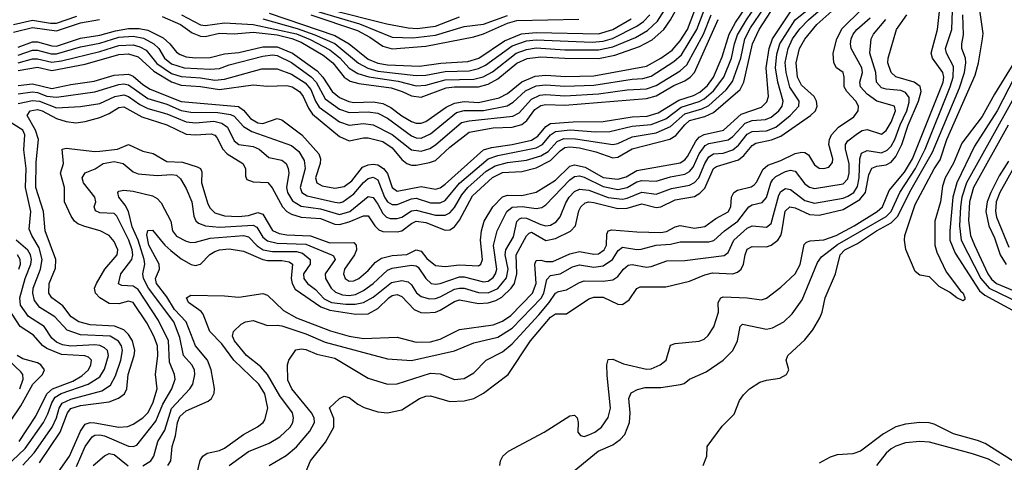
# Model space of a CAD drawing. Header units: inches. Extents: x 501365 to 657855, y 482276 to 547543.
# Tile 757 of 957: x 613336 to 617442, y 520744 to 522590. Entities that reach past the tile are written whole.
import ezdxf

# ---------------------------------------------------------------- set-up
doc = ezdxf.new("R2010")
doc.units = ezdxf.units.IN
doc.header["$MEASUREMENT"] = 0
doc.layers.add('A6512', color=7, linetype='Continuous')

msp = doc.modelspace()

# ---------------------------------------------------------------- linework, layer by layer
at = {"layer": 'A6512', "color": 5}
for points, elevation in [([(613930, 522603.6), (614007.4, 522570), (614055.2, 522535.2), (614090, 522521.6), (614110, 522520.7), (614170, 522533.8), (614230, 522531.8), (614310, 522537.5), (614410, 522526.4), (614471.5, 522511.5), (614510, 522497.1), (614602, 522442), (614641.7, 522410), (614690, 522350.4), (614714.3, 522334.3), (614750, 522324.2), (614885.5, 522305.5), (614931, 522291), (614970, 522272.2), (615010, 522267.2), (615114.2, 522305.8), (615150, 522310.5), (615249.2, 522310.8), (615290, 522321.1), (615330, 522343.2), (615410, 522408.7), (615452.3, 522427.7), (615510, 522435.5), (615610, 522429.7), (615750, 522429), (615817.8, 522442.2), (615921.3, 522478.6), (615973.2, 522506.8), (616022.4, 522550), (616050, 522589.7), (616117.5, 522710)], 3720), ([(614010.9, 522610.9), (614090, 522568.8), (614110, 522565.9), (614190, 522577.2), (614310, 522570), (614490, 522531), (614548, 522508), (614630, 522464.4), (614670.9, 522430.9), (614710, 522388.7), (614745.9, 522365.9), (614791.8, 522351.8), (614913.9, 522333.9), (614990, 522314.4), (615030, 522317.7), (615110, 522339.6), (615230, 522342.6), (615268.4, 522351.6), (615307.3, 522372.7), (615407.2, 522450), (615450, 522465.7), (615490, 522472.2), (615610, 522464.7), (615750, 522463.9), (615810, 522476.9), (615904.7, 522515.3), (615954.9, 522545.1), (615995.6, 522584.4), (616070, 522701.2)], 3740), ([(615617.3, 520682.7), (615748.4, 520790), (615810, 520816.2), (615840.8, 520839.2), (615859.9, 520860.1), (615879.5, 520910), (615882.4, 520950), (615875.9, 521010), (615886.5, 521033.5), (615912.9, 521047.1), (615944.3, 521055.7), (616010, 521056.3), (616092.2, 521067.8), (616107.1, 521072.9), (616130, 521090.2), (616198.8, 521121.2), (616269.8, 521170), (616310.3, 521209.7), (616329.9, 521250.1), (616340.4, 521310), (616350, 521320.2), (616450, 521299), (616475.1, 521304.9), (616522.7, 521330), (616557.3, 521362.7), (616598.5, 521421.5), (616663.3, 521576.7), (616679.4, 521600.6), (616747.1, 521652.9), (616950, 521769.5), (616970.2, 521790), (617006.7, 521870), (617071.1, 521968.9), (617112.3, 522050), (617216.9, 522310), (617229.2, 522350), (617230, 522395.1), (617200.8, 522450), (617197.3, 522470), (617223.4, 522550), (617228.4, 522708.4)], 3260), ([(613330, 522315.2), (613390, 522323.1), (613470, 522303.2), (613550, 522320), (613646.5, 522333.5), (613730, 522358.9), (613790, 522362.3), (613810, 522354), (613850, 522319.3), (613880.7, 522300.7), (614010, 522248.6), (614248.2, 522228.2), (614270, 522212.3), (614298.4, 522178.4), (614330, 522160.4), (614350, 522157.5), (614410, 522177.6), (614430, 522172.7), (614513.2, 522110), (614583.9, 522030), (614591.1, 522010), (614588.8, 521990), (614570.1, 521930), (614575.7, 521910), (614597.1, 521897.1), (614650, 521887.3), (614690, 521895), (614721.2, 521918.7), (614765.6, 521974.4), (614790, 521985.4), (614810, 521987.8), (614830, 521984.4), (614853.3, 521970), (614870, 521948.1), (614890, 521889.6), (614910, 521875.5), (615010, 521894), (615070, 521883.4), (615090, 521889.1), (615110, 521904.7), (615270, 522046.8), (615303.1, 522056.9), (615390, 522069.2), (615470, 522087.9), (615496.3, 522103.7), (615530, 522145.3), (615550, 522156.9), (615644.8, 522164.8), (615770, 522165.8), (615890, 522185.3), (615952.7, 522187.3), (615998.5, 522201.5), (616085.5, 522254.5), (616145.7, 522274.3), (616172.2, 522287.8), (616204.7, 522315.3), (616229.3, 522350), (616264.9, 522435.1), (616294.3, 522530), (616321.2, 522578.8), (616384.2, 522670)], 3580), ([(613418.3, 520741.8), (613504.8, 520870), (613535.6, 520950), (613550, 520968), (613590, 520981.5), (613710, 520996.4), (613749, 521011), (613772.8, 521030), (613782.9, 521050), (613788.7, 521110), (613814.1, 521190), (613816.1, 521210), (613806.6, 521250), (613790, 521277), (613770, 521296.9), (613731.9, 521311.9), (613630, 521317.1), (613583.4, 521330), (613551.2, 521350), (613516.1, 521396.1), (613469.7, 521429.7), (613457.8, 521450), (613459.9, 521490), (613485.8, 521554.2), (613487, 521590), (613442.3, 521710), (613435.4, 521790), (613403.8, 521890), (613404.5, 521995.5), (613414.8, 522090), (613402.2, 522130), (613368.1, 522190), (613380.2, 522210), (613410, 522215.8), (613430, 522209.8), (613490, 522177.6), (613530, 522165.4), (613570, 522159.6), (613610, 522165.1), (613670, 522182.8), (613710, 522198.8), (613750, 522223.5), (613770, 522226.4), (613845.4, 522185.5), (613950, 522152.2), (614030, 522112.2), (614069.5, 522109.5), (614134.2, 522114.2), (614150, 522108.1), (614158.2, 522098.2), (614183.7, 522050), (614201, 522030), (614266.5, 521990), (614277.5, 521970), (614277.6, 521937.6), (614283.6, 521923.6), (614310, 521914.1), (614370.8, 521910.8), (614388.6, 521888.6), (614432.8, 521810), (614450.4, 521790.4), (614470, 521778.4), (614510, 521766.5), (614590, 521760.9), (614650, 521737.9), (614670, 521736), (614710, 521746.5), (614770, 521771.9), (614790, 521772.2), (614817.4, 521730), (614833.4, 521713.4), (614850, 521707.1), (614910, 521705.4), (614930, 521710.1), (614970, 521740.5), (614990.2, 521749.8), (615030, 521743.8), (615110, 521711.9), (615130, 521713), (615150, 521726.7), (615170, 521754.5), (615224.4, 521855.6), (615307.9, 521932.1), (615350, 521953), (615430, 521956.5), (615490, 521972.4), (615550, 522002.2), (615590, 522043.5), (615610, 522056.6), (615630, 522059.8), (615670, 522055.6), (615738.9, 522038.9), (615810, 522014), (615830, 522017.1), (615890, 522051.1), (616047.7, 522092.3), (616072.8, 522107.2), (616110, 522152.1), (616130, 522169.4), (616193.2, 522186.8), (616230, 522203.5), (616340.6, 522299.4), (616356, 522330), (616392.6, 522490), (616419.4, 522550), (616502.5, 522677.5)], 3520), ([(613573.9, 520726.1), (613609.7, 520810), (613638.6, 520850), (613650, 520857.7), (613670, 520858.9), (613690, 520854.4), (613790, 520810.9), (613810, 520809.1), (613824.3, 520815.7), (613903.8, 520916.1), (613933.9, 520986.1), (613970.3, 521050), (613984.5, 521090), (613981.8, 521110), (613961.6, 521161.6), (613956.3, 521250), (613914.9, 521334.9), (613830, 521464.8), (613810, 521478), (613761.7, 521481.7), (613748.8, 521488.8), (613757.9, 521530), (613803.9, 521590), (613807.8, 521610), (613805.3, 521630), (613790.8, 521670), (613740.9, 521770), (613730, 521781.3), (613670, 521784.2), (613653, 521793), (613646.6, 521810), (613653.3, 521830), (613649.9, 521850), (613601.8, 521910), (613597.2, 521930), (613610, 521951.7), (613651.7, 521968.4), (613683.8, 521990), (613730, 521999.1), (613768.4, 521990), (613810, 521956), (613830, 521947.4), (613910, 521939.7), (613970, 521944.4), (613990, 521941), (614006.6, 521926.6), (614030, 521886.7), (614053.9, 521830), (614061.8, 521770), (614070.7, 521750.7), (614081.7, 521741.7), (614110.6, 521730.6), (614170, 521724.1), (614310, 521733.6), (614325.1, 521725.1), (614350, 521683.3), (614370, 521667.1), (614410, 521657.7), (614530, 521653.4), (614636.9, 521610), (614644.9, 521604.9), (614652.3, 521590), (614610.5, 521530), (614611, 521510), (614634.9, 521470), (614652.9, 521452.9), (614682.1, 521442.1), (614710, 521439.7), (614736.4, 521443.6), (614770, 521460.1), (614810.9, 521490), (614870, 521546), (614890, 521553.3), (614970, 521566.5), (614990, 521563.4), (614997.4, 521557.4), (615030.3, 521510.3), (615052.2, 521490), (615070, 521486.7), (615090, 521490.4), (615170, 521517.4), (615190, 521517.1), (615270, 521496.6), (615290, 521499.6), (615310, 521514.3), (615320.1, 521530), (615325.3, 521550), (615312.3, 521647.7), (615327.1, 521710), (615367.5, 521790), (615390, 521807.9), (615431.1, 521811.1), (615490, 521802.5), (615513.2, 521806.8), (615530, 521818.1), (615630, 521922.1), (615650, 521936.6), (615670, 521939.1), (615690, 521933.9), (615770, 521893.8), (615830, 521882.4), (615870, 521890.8), (615910, 521913.9), (615930, 521918.9), (615990, 521916.8), (616050, 521934.9), (616110, 521945.5), (616130, 521957.5), (616145, 521975), (616170, 522031.3), (616195.1, 522064.9), (616210, 522073.6), (616290, 522088.8), (616310, 522103.5), (616361.7, 522158.3), (616390, 522169.2), (616445.7, 522174.3), (616470, 522184.2), (616501.6, 522210), (616515.4, 522230), (616519.5, 522250), (616498.3, 522330), (616488.4, 522390), (616493.1, 522446.9), (616506.1, 522490), (616570, 522590.1), (616691.1, 522688.9)], 3460), ([(613850, 520729.4), (613883.1, 520750), (613895.7, 520770), (613912, 520830), (613941.4, 520878.6), (613970, 520967.9), (614046.5, 521050), (614058.3, 521070), (614066.7, 521110), (614064.6, 521130), (614054.6, 521150), (614019.2, 521190), (614004.2, 521264.2), (613978.8, 521330), (613874, 521470), (613853.3, 521510), (613849.3, 521530), (613858.6, 521570), (613855.4, 521590), (613829.9, 521670.1), (613805.9, 521725.9), (613790.2, 521790.2), (613776.8, 521816.8), (613749.9, 521850), (613745.4, 521870), (613750, 521875.3), (613770, 521879.1), (613810, 521874.5), (613890, 521855), (613910, 521844.8), (613926.9, 521826.9), (613966.5, 521750), (613974.1, 521710), (613990, 521687.8), (614030, 521666.3), (614050, 521660.8), (614070, 521662), (614130, 521678.3), (614270, 521689.5), (614290, 521684.3), (614326.5, 521646.5), (614351.5, 521630), (614390, 521623.2), (614490, 521623), (614515.6, 521615.6), (614547.7, 521590), (614547.7, 521570), (614519.9, 521530), (614521.7, 521510), (614536.9, 521490), (614570, 521464.3), (614605.9, 521425.9), (614635.9, 521410), (614696.8, 521403.2), (614735.9, 521404.1), (614769.4, 521410.6), (614810, 521432.6), (614886.7, 521493.3), (614930, 521501.9), (614956.8, 521496.8), (614970, 521484.7), (614991.2, 521451.2), (615010, 521436), (615045.7, 521425.7), (615070, 521427.2), (615090, 521434.1), (615150, 521465.7), (615170, 521470.7), (615190, 521469.8), (615250, 521451.7), (615290, 521451.3), (615330, 521469.3), (615366.2, 521513.8), (615372.7, 521550), (615361, 521610), (615363.9, 521630), (615395, 521685), (615410, 521747.7), (615421, 521759), (615430, 521764.2), (615450, 521762.8), (615510, 521735.3), (615530, 521729.7), (615550, 521732.8), (615573.3, 521746.7), (615590, 521767.9), (615613.2, 521826.8), (615627.9, 521850), (615650, 521873.2), (615670, 521883.6), (615710, 521879.6), (615790, 521848.3), (615850, 521841.2), (615870, 521845.2), (615930, 521871.2), (615990, 521861.9), (616054.6, 521885.4), (616130, 521900.3), (616150, 521911.3), (616168.8, 521931.2), (616192.8, 521990), (616210, 522018.7), (616230, 522030.3), (616270, 522034.1), (616310, 522047.2), (616333.7, 522066.3), (616370, 522112.1), (616390, 522123.8), (616450, 522126.3), (616490, 522142.4), (616549.3, 522190), (616584.9, 522230), (616587.3, 522250), (616548.1, 522308.1), (616532, 522370), (616528.8, 522411.2), (616540.7, 522470), (616559.2, 522510), (616590, 522552.2), (616625.8, 522590), (616745.7, 522694.3)], 3440), ([(613954.5, 520730), (613966.1, 520750), (613971.5, 520810), (613985.4, 520854.6), (613994.6, 520910), (614004.6, 520935.4), (614030, 520958.5), (614121.6, 520998.4), (614136.8, 521010), (614147.6, 521032.4), (614148.3, 521051.7), (614134.4, 521130), (614119, 521170), (614070, 521230), (614030, 521330), (613981.9, 521381.9), (613950, 521433.8), (613907, 521490), (613903.2, 521510), (613919.1, 521550), (613918.5, 521570), (613875.2, 521650), (613867.1, 521692.9), (613870, 521710.2), (613890, 521711.8), (613941.8, 521650), (613966.8, 521626.8), (614010, 521592.9), (614051.6, 521568.4), (614070, 521564.6), (614089.9, 521570.1), (614129.9, 521610.1), (614150, 521623), (614169.7, 521630.3), (614210, 521634.7), (614270, 521624.8), (614349.9, 521590.1), (614370, 521585.4), (614430, 521585.5), (614460.2, 521580.2), (614473.6, 521570), (614469, 521510), (614472.7, 521490), (614485.6, 521465.6), (614592.1, 521392.1), (614630, 521378.5), (614738.3, 521361.7), (614790, 521363.8), (614830, 521385.7), (614875, 521430), (614890, 521439.8), (614910, 521444.3), (614930, 521436.1), (614981, 521381), (615009, 521369), (615026.9, 521366.9), (615070, 521370.6), (615090, 521378.1), (615150, 521414.6), (615170, 521421), (615250, 521406.6), (615290, 521409.4), (615321.7, 521418.3), (615347.2, 521432.8), (615386, 521470), (615400.3, 521490), (615410, 521530), (615406.9, 521610), (615450, 521689), (615460.4, 521699.6), (615470, 521703.9), (615530, 521668.9), (615570, 521677.9), (615632.5, 521707.5), (615654.2, 521730), (615667.7, 521792.3), (615675.9, 521810), (615693.6, 521826.4), (615710, 521830.1), (615730, 521827.3), (615830, 521803.1), (615870, 521804), (615930, 521821.4), (615990, 521806.4), (616010, 521809.8), (616070, 521838.9), (616150, 521853), (616173, 521867), (616192.7, 521887.3), (616230, 521969.2), (616241.5, 521978.5), (616333.9, 522006.1), (616356.1, 522023.9), (616390, 522065.9), (616405.3, 522074.7), (616471.1, 522088.9), (616510, 522104.4), (616633.4, 522190), (616654.1, 522210), (616661.8, 522230), (616658.6, 522250), (616648.9, 522270), (616596.7, 522316.7), (616579.1, 522350), (616573.6, 522410), (616587.5, 522470), (616610, 522508.8), (616660.5, 522570), (616760.4, 522659.6)], 3420), ([(613330, 522280.6), (613390, 522289.2), (613410, 522286.5), (613450, 522270.9), (613490, 522266.9), (613650, 522289.3), (613750, 522319.7), (613770, 522322.3), (613790, 522318.6), (613870, 522261.5), (613950, 522237.4), (614010, 522211.8), (614050, 522204), (614162.7, 522202.7), (614214.7, 522194.7), (614230, 522187.9), (614270, 522144.3), (614304.4, 522124.4), (614470, 522065.6), (614500.2, 522040.2), (614523.2, 522003.2), (614526.4, 521970), (614506.1, 521890), (614513.1, 521870), (614535.1, 521855.1), (614650, 521828.9), (614670, 521826.2), (614683.5, 521830), (614730, 521863.1), (614770, 521911.5), (614790, 521927.5), (614810, 521932.7), (614830, 521921.9), (614857.1, 521850), (614870, 521830.4), (614890, 521818.7), (614910, 521818.9), (614970, 521843.1), (614990, 521846), (615050, 521826.6), (615090, 521826.6), (615110, 521836.5), (615170, 521908.2), (615289.7, 522010.3), (615330, 522023.9), (615490, 522055.8), (615516.1, 522070), (615550, 522110.3), (615570, 522124), (615631.2, 522131.2), (615737.2, 522122.8), (615796.6, 522123.4), (615890, 522145.6), (615970, 522152.9), (616030, 522177.2), (616094.5, 522225.5), (616170, 522249.3), (616190, 522260.1), (616230, 522293.5), (616272.8, 522350), (616304.8, 522430), (616316.3, 522490), (616330, 522526.4), (616366.9, 522590), (616409.4, 522650.6)], 3560), ([(613330, 522240.2), (613390, 522253.6), (613419.3, 522250), (613490, 522222.3), (613590, 522227.8), (613670, 522241), (613733.2, 522270), (613770, 522277.4), (613790, 522269.8), (613836.8, 522236.8), (613870, 522219.6), (613950, 522198), (614030, 522163.5), (614070, 522159.3), (614146.4, 522166.4), (614179.1, 522159.1), (614202.3, 522142.3), (614230, 522085.5), (614250, 522070.1), (614310, 522061.5), (614334.8, 522050), (614375.9, 522015.9), (614430, 522003.9), (614448.1, 521990), (614455.9, 521970), (614458.3, 521950), (614449.5, 521890), (614452.8, 521870), (614474.5, 521834.5), (614510, 521812.1), (614590, 521801.3), (614670, 521777.2), (614712.4, 521790), (614790, 521852.6), (614810, 521848.9), (614830, 521821.3), (614850, 521781.8), (614866.5, 521766.5), (614881.3, 521761.3), (614910, 521760.5), (614930, 521766.7), (614970, 521793.4), (614990, 521796.1), (615070, 521774.6), (615110, 521775.3), (615130, 521784.7), (615150, 521806.2), (615179.8, 521860.2), (615205.7, 521890), (615281.6, 521958.4), (615318.8, 521981.2), (615370, 521995.1), (615450, 522003.8), (615510, 522022.2), (615539.7, 522040.3), (615577.6, 522082.4), (615605.8, 522094.3), (615653.6, 522093.6), (615810, 522070.1), (615830, 522074.2), (615890, 522101.2), (615990, 522118.6), (616050, 522144.1), (616110, 522197), (616181.4, 522218.6), (616210, 522232.7), (616281.8, 522298.2), (616308.3, 522331.7), (616343.2, 522430), (616360.6, 522510), (616384.1, 522555.9), (616440.3, 522639.7)], 3540), ([(613330, 522475.5), (613390, 522497.9), (613410, 522498.1), (613470, 522480.7), (613490, 522480.4), (613590, 522512.5), (613670, 522526.1), (613735.8, 522544.2), (613790, 522553), (613834, 522554), (613870, 522546.7), (613934.7, 522514.7), (613962.2, 522490), (613990, 522455.4), (614005.1, 522445.1), (614030, 522435.6), (614070, 522430.7), (614130, 522432), (614190, 522447.5), (614250, 522453.5), (614350, 522476.6), (614410, 522476.7), (614474.5, 522450), (614576.4, 522376.4), (614600.9, 522350), (614639.3, 522290), (614670, 522265), (614708.5, 522248.5), (614730, 522245.1), (614810, 522247.8), (614850, 522240.3), (614884.2, 522224.2), (614930, 522188.7), (614970, 522165.4), (614990, 522159), (615010, 522159), (615030, 522165.6), (615114.5, 522225.5), (615150, 522242.6), (615190, 522248.3), (615250, 522244.9), (615335.8, 522264.2), (615370, 522282.1), (615430, 522331.4), (615486, 522354), (615530, 522358.4), (615613.2, 522353.2), (615730, 522355.8), (615950, 522396.5), (616010, 522429.6), (616056.4, 522463.6), (616090, 522502.4), (616120.8, 522550), (616151.9, 522630)], 3680), ([(613330, 522442.8), (613390, 522462.5), (613410, 522463.2), (613468, 522448), (613490, 522447.7), (613590, 522477.5), (613670, 522492.6), (613750, 522516.7), (613810, 522521.7), (613852.5, 522512.5), (613895.9, 522490), (613916.9, 522470), (613940.3, 522430), (613970, 522405.8), (614022.6, 522390), (614130, 522383.4), (614170, 522386.5), (614210, 522401.6), (614350, 522438.4), (614390, 522443.6), (614410, 522440.5), (614470, 522411.8), (614552.4, 522352.4), (614573.2, 522330), (614610, 522259.9), (614670, 522217.5), (614710, 522202.5), (614790, 522205.9), (614830, 522199.8), (614870, 522179.2), (614970, 522105.3), (614990, 522097.4), (615010, 522095.9), (615050, 522114), (615157.1, 522202.9), (615190, 522211.6), (615270, 522211.5), (615368.7, 522231.3), (615394.2, 522245.8), (615446.1, 522293.9), (615490, 522314.2), (615530, 522317.9), (615610, 522313.3), (615730, 522317.2), (615890, 522342.2), (615935.2, 522344.8), (615970, 522354.2), (616064.6, 522415.4), (616095.7, 522444.3), (616160.1, 522550), (616190.6, 522630)], 3660), ([(613488.3, 520690), (613544.3, 520770), (613590, 520873.1), (613610, 520903.6), (613630, 520910.5), (613650, 520908.9), (613750, 520890.1), (613786.6, 520893.4), (613810, 520902.5), (613850, 520929.7), (613870.2, 520950), (613892.1, 520990), (613909.1, 521050), (613902.5, 521110), (613912.5, 521190), (613911.4, 521230), (613896, 521270), (613866, 521326), (613810, 521409.9), (613790, 521415.9), (613750, 521405.1), (613710, 521406.7), (613670, 521429.3), (613652.9, 521450), (613648.8, 521470), (613656.2, 521490), (613691.5, 521550), (613743.1, 521610), (613745.2, 521630), (613730, 521665), (613708.8, 521690), (613671.6, 521710), (613607.3, 521727.3), (613579.3, 521739.3), (613564.2, 521750), (613550.3, 521770.2), (613522.8, 521830), (613523.5, 521890), (613506.4, 521950), (613518.9, 521990), (613514, 522050), (613530, 522053.9), (613650, 522040.3), (613670, 522041.6), (613744, 522050), (613790, 522070.1), (613850, 522041.9), (613892.3, 522032.3), (613950, 521998.3), (614015.8, 521995.8), (614076.8, 521976.8), (614089.7, 521969.7), (614095.5, 521955.5), (614094.8, 521910), (614121.5, 521821.5), (614130, 521803.5), (614150, 521784.4), (614190, 521772.2), (614248.8, 521768.8), (614290, 521773), (614330, 521785.7), (614350, 521778.4), (614390, 521711.5), (614417.9, 521697.9), (614450, 521692.1), (614549.2, 521689.2), (614630, 521658.7), (614730, 521661.1), (614739.7, 521650), (614740.5, 521630), (614731.8, 521610), (614690.1, 521550), (614686.4, 521530), (614694, 521510), (614710, 521498.8), (614730, 521500.3), (614750, 521510.1), (614790, 521543.3), (614820.7, 521579.3), (614845.2, 521594.8), (614890, 521606.5), (614950, 521611.2), (614990, 521630.1), (615010, 521625.1), (615033.4, 521593.4), (615070, 521564.7), (615110, 521560.1), (615170, 521568), (615250, 521563.4), (615259.9, 521570), (615266.6, 521590), (615257.8, 521670), (615262.5, 521710), (615273.6, 521750), (615309.2, 521810), (615350, 521850.7), (615370, 521858.5), (615430, 521856.5), (615490, 521870.9), (615570, 521920.6), (615630, 521979.3), (615650, 521984.7), (615694.6, 521974.6), (615770, 521932.4), (615830, 521924.6), (615864.8, 521935.2), (615910, 521960.7), (616090, 521993.7), (616110, 522006.3), (616120.4, 522019.6), (616156.1, 522083.9), (616170, 522100.5), (616190, 522111.9), (616270.5, 522129.5), (616344.2, 522195.8), (616430, 522224.9), (616452.5, 522247.5), (616458.6, 522270), (616448.4, 522390), (616460.9, 522470), (616475.7, 522510), (616550, 522623)], 3480), ([(614070, 520668.8), (614088.8, 520751.2), (614099.5, 520770), (614117.4, 520782.6), (614170, 520793.5), (614190, 520803), (614270, 520859.4), (614328.4, 520891.6), (614351.6, 520910), (614358.5, 520921.5), (614370.4, 520969.6), (614357.9, 521030), (614334.1, 521070), (614229.8, 521169.8), (614178.7, 521238.7), (614129.1, 521290), (614101.8, 521361.8), (614092.8, 521372.8), (614039.9, 521410), (614031.8, 521430), (614050, 521441.5), (614190, 521438.9), (614250, 521433.4), (614350, 521447.8), (614370, 521440.6), (614436.5, 521376.5), (614490, 521347), (614632.2, 521292.2), (614709.9, 521270.1), (614770, 521260.6), (614910, 521266.1), (614990, 521245.4), (615050, 521247.1), (615090, 521257.6), (615170, 521298), (615310, 521317.4), (615350, 521333.1), (615383.8, 521356.2), (615474.9, 521450), (615490.2, 521490), (615484.3, 521570), (615490, 521585.9), (615510, 521587.6), (615530, 521581), (615558.9, 521581.1), (615630, 521613.5), (615670, 521622.6), (615730, 521611.7), (615750, 521613.4), (615774, 521630), (615782.7, 521650), (615784.8, 521695.2), (615790, 521709.2), (615805.8, 521714.3), (615910, 521705), (616010, 521702.6), (616033.4, 521706.6), (616070, 521725.8), (616090, 521731.2), (616150, 521719.9), (616193.1, 521726.9), (616238.8, 521761.2), (616290.7, 521789.3), (616301.3, 521810), (616304.8, 521850), (616314.9, 521870), (616330, 521879.1), (616386.7, 521893.3), (616398.6, 521901.4), (616410, 521914), (616435.2, 521964.8), (616456.3, 521983.7), (616510, 522002.3), (616570, 522031.6), (616597.5, 522037.5), (616610, 522036.6), (616626, 522026), (616650, 521985.2), (616670, 521970.9), (616690, 521969.1), (616710, 521975.5), (616726, 521994), (616727, 522010), (616710.9, 522070), (616712.5, 522090), (616721.3, 522110), (616750, 522142.2), (616815.1, 522184.9), (616833.2, 522210), (616833.5, 522230), (616823.5, 522250), (616785.9, 522290), (616774.9, 522310), (616774.8, 522350), (616769.9, 522369.9), (616742.8, 522390), (616730.9, 522410.9), (616729.1, 522450), (616743.4, 522510), (616766.5, 522553.5), (616846.6, 522633.4)], 3380), ([(614377, 522617), (614650, 522524.3), (614710.1, 522490), (614790, 522425.8), (614829.1, 522409.1), (614870, 522402.3), (615003.6, 522396.4), (615091.8, 522408.2), (615204.8, 522415.2), (615250.3, 522429.7), (615357.9, 522502.1), (615428.8, 522531.2), (615490, 522536.2), (615750, 522530.7), (615810, 522549.3), (615886.4, 522593.6)], 3780), ([(614583.5, 522623.5), (614753.6, 522573.6), (614890, 522517.6), (614975.2, 522515.2), (615070, 522525.6), (615190, 522562.4), (615270, 522572.2), (615370, 522607.5)], 3840), ([(614630, 522633.1), (614867.3, 522572.7), (614956, 522556), (614994.1, 522554.1), (615070, 522562.9), (615170, 522601.7)], 3860), ([(615338.9, 520730), (615341.3, 520750), (615350.8, 520769.2), (615374.3, 520790), (615523.1, 520870), (615630, 520937.3), (615650, 520940.3), (615661.3, 520930), (615665.2, 520910), (615663.9, 520870), (615675.5, 520855.5), (615690, 520851), (615710, 520858.9), (615734.8, 520870), (615761.8, 520890), (615790, 520930.4), (615800.4, 520970), (615786.3, 521106.3), (615784.9, 521150), (615790, 521172.6), (615810, 521173.5), (615854.2, 521154.2), (615950, 521132.7), (615970, 521134.4), (616006.6, 521150), (616032.7, 521170), (616050, 521232.9), (616070, 521239.7), (616170, 521248.6), (616190, 521257.1), (616207.8, 521272.2), (616230.4, 521309.6), (616250.4, 521370), (616249.5, 521410), (616260.3, 521430), (616270, 521433.8), (616370.1, 521430.1), (616430, 521422), (616450, 521428.8), (616510, 521474.6), (616570, 521530.1), (616590.4, 521569.6), (616608, 521652), (616617.9, 521662.1), (616632.1, 521667.9), (616690, 521671.9), (616741.1, 521690), (616815.8, 521730), (616911.8, 521790), (616934.6, 521810), (616961.8, 521878.2), (617026.3, 521953.6), (617058.9, 522010), (617186.9, 522330), (617189.2, 522350), (617185.6, 522370), (617142.5, 522430), (617136.8, 522450), (617163.6, 522550), (617173.9, 522650)], 3280), ([(617481.5, 522410), (617400.6, 522279.4), (617350, 522186), (617265.1, 522074.9), (617230, 521992.3), (617195, 521930), (617183.9, 521896.1), (617176.5, 521830), (617152.7, 521750), (617152.8, 521650), (617160.6, 521620.6), (617199, 521539), (617258.9, 521458.9), (617270.1, 521450), (617277.6, 521430), (617277, 521423), (617270, 521418), (617243.7, 521430), (617213.6, 521453.6), (617170, 521477.6), (617130, 521517), (617090, 521525.1), (617070, 521539.6), (617031.8, 521631.8), (617025.5, 521670), (617027.3, 521690), (617070, 521819.3), (617150, 521967.7), (617174.7, 522005.3), (617202.6, 522090), (617320.8, 522359.2), (617334.7, 522410), (617351.6, 522510), (617353.2, 522533.2), (617339.9, 522630)], 3220), ([(613310, 522569.6), (613390, 522588.6), (613464.5, 522575.5), (613490, 522576.3), (613574.9, 522605.1)], 3740), ([(613310, 522538.1), (613390, 522557.8), (613490, 522544.2), (613590, 522577.3), (613669.5, 522590.5)], 3720), ([(613330, 522410.5), (613390, 522426.7), (613410, 522427.6), (613470, 522413.7), (613510, 522418.4), (613670, 522457), (613750, 522483.1), (613810, 522485.8), (613837.5, 522477.5), (613863.2, 522463.2), (613907.7, 522407.7), (613970, 522366.2), (614010, 522352.9), (614090, 522347.8), (614150, 522338), (614190, 522341.6), (614345.5, 522385.5), (614410, 522385), (614470, 522363.3), (614526.8, 522326.8), (614550, 522298.5), (614569.9, 522249.9), (614585.4, 522225.4), (614670, 522164.6), (614710, 522150.9), (614770, 522156.7), (614810, 522151.2), (614890, 522111.6), (614970, 522046.7), (615010, 522041.7), (615047.2, 522052.8), (615070, 522067.6), (615178.7, 522161.3), (615210, 522168.9), (615392.8, 522187.2), (615418.7, 522201.3), (615470, 522259.3), (615505, 522275), (615530, 522277.9), (615610, 522272.7), (615750, 522280.4), (615870, 522297.8), (615950, 522301.2), (615990, 522316.1), (616090, 522377.1), (616117.9, 522402.1), (616187.6, 522530), (616219.8, 522610)], 3640), ([(613330, 522378.6), (613410, 522392.5), (613470, 522377.9), (613610, 522405.1), (613750, 522445.3), (613790, 522447.7), (613830, 522434.7), (613895.4, 522375.4), (613970, 522331.6), (614010, 522317.1), (614090, 522311.9), (614170, 522299.5), (614310, 522318.6), (614370, 522313), (614450, 522315.8), (614471.9, 522310), (614503.4, 522290), (614519, 522270), (614540.6, 522220.6), (614556.7, 522196.6), (614670, 522102.8), (614710, 522085.3), (614770, 522098), (614790, 522097.2), (614850, 522082.4), (614890, 522055.4), (614930, 522006.7), (614950, 521990.4), (614970, 521983.7), (614990, 521983.9), (615045.7, 521994.3), (615070, 522003.3), (615130, 522058.3), (615210, 522121.3), (615310, 522138.9), (615390, 522141.6), (615430, 522153), (615450.9, 522169.1), (615484.8, 522215.2), (615510, 522232.1), (615530, 522236.3), (615610, 522233), (615950, 522261.5), (615990, 522273.1), (616064.4, 522315.6), (616110, 522335.8), (616132.8, 522350), (616150.2, 522370), (616249.5, 522590.5)], 3620), ([(614209.2, 520730), (614290, 520788.8), (614376.1, 520823.9), (614421.4, 520850), (614463.6, 520890), (614474.7, 520910), (614478.5, 520930), (614474.1, 520950), (614420.6, 521020.6), (614370.2, 521110.2), (614341.6, 521141.6), (614281.6, 521190), (614232.3, 521250), (614223.6, 521270), (614227.6, 521290), (614259.6, 521320.4), (614278.3, 521330), (614310, 521334.8), (614370, 521314.2), (614410, 521316.1), (614430, 521312.5), (614530, 521279.4), (614610, 521245.4), (614870, 521175.8), (614970, 521168.5), (615150, 521208.5), (615230, 521241.6), (615330, 521266.2), (615390, 521303.2), (615511.1, 521428.9), (615521.8, 521450), (615534.2, 521505.8), (615550, 521523.8), (615590, 521530.4), (615641.1, 521558.9), (615670, 521568.2), (615730, 521558.5), (615770, 521563.8), (615807.7, 521590), (615832.5, 521627.5), (615850, 521641.9), (615910, 521631.5), (615927.5, 521632.5), (615990, 521649.4), (616050, 521654.5), (616090, 521664.1), (616210, 521663), (616230.9, 521669.1), (616275.4, 521710), (616330.6, 521749.4), (616377.4, 521810), (616390, 521817.8), (616432.6, 521827.4), (616450, 521848.3), (616467.8, 521910), (616476.3, 521923.7), (616490, 521936.1), (616530, 521957.3), (616550, 521962.9), (616570, 521958.5), (616610, 521905.4), (616630, 521891.4), (616650, 521886.2), (616770, 521906.1), (616790, 521926.4), (616795.6, 521950), (616794.8, 521990), (616779.8, 522050), (616779.9, 522070), (616790, 522085.1), (616830, 522116), (616850, 522127.5), (616870, 522131.5), (616930, 522112.5), (616950, 522127.3), (616970, 522162.6), (616988.4, 522210), (616984.1, 522230), (616910, 522250.6), (616870, 522280.1), (616842.1, 522310), (616839.8, 522330), (616851.1, 522370), (616848.1, 522390), (616803.9, 522470), (616800.7, 522490), (616803.6, 522510), (616811.8, 522530), (616827.7, 522550), (616882.4, 522597.6)], 3360), ([(614350, 522594.1), (614493.6, 522553.6), (614567.5, 522527.5), (614650.8, 522490.8), (614748.9, 522408.9), (614787.4, 522387.4), (614830, 522376.1), (614990, 522357), (615030, 522359.4), (615110, 522374), (615210, 522376.3), (615250, 522386.3), (615278.9, 522401.1), (615390, 522481.5), (615450, 522502.6), (615490, 522506.7), (615723.6, 522496.4), (615770, 522501.3), (615807.9, 522512.1), (615910, 522563.1), (615937.4, 522582.6), (615964.2, 522610)], 3760), ([(614376.1, 520730), (614447.8, 520772.2), (614490, 520808.9), (614546, 520874), (614565.6, 520910), (614564, 520930), (614553.1, 520950), (614471, 521050), (614454, 521086), (614453.5, 521150), (614459.1, 521170), (614487.3, 521212.7), (614510, 521217.6), (614530, 521214.4), (614574.9, 521194.9), (614650, 521177.8), (614790, 521095.3), (614870, 521070.1), (614910, 521071.7), (615050, 521115.7), (615090, 521112.6), (615150, 521089), (615190, 521094), (615230, 521117.1), (615282, 521170), (615350, 521204.6), (615390, 521237.9), (615501.3, 521358.7), (615544.5, 521410), (615570, 521449.1), (615583.5, 521456.5), (615616.6, 521463.4), (615670, 521494.1), (615690, 521500.8), (615770, 521499.1), (615810, 521505.7), (615830, 521519.5), (615854.1, 521550), (615874.2, 521565.8), (615890, 521568.6), (615950, 521557.6), (615970, 521560.3), (616035.4, 521584.6), (616110, 521585.7), (616273.4, 521606.6), (616290, 521618.5), (616313.9, 521670), (616370, 521719.9), (616390, 521729.7), (616450, 521724.4), (616470, 521740.5), (616502.1, 521857.9), (616510, 521873.2), (616530, 521886.2), (616550, 521882), (616610, 521836), (616650, 521825.3), (616770, 521846.3), (616790, 521853.7), (616813.9, 521870), (616830, 521895), (616836.5, 521930), (616839.7, 522010), (616846.9, 522033.1), (616870, 522045), (616930, 522035.3), (616954.1, 522045.9), (616970, 522062.8), (616985.2, 522090), (617007.8, 522152.2), (617035.7, 522210), (617045.7, 522245.7), (617045.3, 522265.3), (617030, 522287.1), (617010, 522295.4), (616950, 522300.4), (616930, 522306.1), (616909, 522329), (616906.2, 522370), (616880.8, 522450), (616887.2, 522510), (616896.4, 522530), (616948.3, 522591.7)], 3340), ([(614524.1, 520690), (614548.8, 520750), (614611.9, 520828.1), (614645.8, 520890), (614646.4, 520926.4), (614628.4, 520971.6), (614670, 521010.3), (614690, 521020.2), (614710, 521014.3), (614746.2, 520986.1), (614772.4, 520972.4), (614830, 520954.5), (614870, 520950.8), (614930, 520962.8), (615003.5, 521010), (615030, 521019.3), (615050, 521020.9), (615130, 520996.9), (615190, 521000.7), (615230, 521010.5), (615270, 521032), (615373.8, 521110), (615466.1, 521250), (615550, 521349.1), (615570, 521363), (615617.1, 521363), (615710, 521425.1), (615730, 521432.5), (615770, 521432.3), (615830, 521404.1), (615850, 521401.8), (615877.9, 521422.2), (615910, 521468.4), (615923.7, 521476.3), (616030, 521476.3), (616130, 521500.1), (616193.7, 521526.3), (616225.7, 521534.3), (616310, 521530.1), (616330, 521536.7), (616344.3, 521550), (616354.3, 521570), (616361, 521610), (616370, 521633.2), (616390, 521643.4), (616450, 521642.5), (616470.2, 521649.8), (616497.5, 521670), (616510, 521689.4), (616514.3, 521705.7), (616528.5, 521791.5), (616548.3, 521810), (616570, 521804.8), (616630, 521777.1), (616670, 521774.2), (616770, 521797.9), (616839.9, 521840.1), (616862.9, 521870), (616877, 521943), (616889.1, 521970.9), (616910, 521979.8), (616950, 521985.3), (616970, 521996), (616990, 522020.2), (617015.1, 522070), (617041.4, 522150), (617084.8, 522250), (617095.8, 522290), (617090.9, 522310.9), (617066.8, 522330), (616990, 522351.9), (616970.3, 522370.3), (616956.7, 522410), (616957.8, 522430), (616992.9, 522550), (617035.5, 522610)], 3320), ([(614549.9, 522609.9), (614744.6, 522544.6), (614796.8, 522516.8), (614850, 522479.5), (614890, 522469.3), (615030, 522479.8), (615230, 522518.4), (615270, 522531.3), (615370, 522576.3), (615410, 522586.7), (615667.3, 522592.7)], 3820), ([(616186, 520730), (616202, 520770), (616202.7, 520810), (616265.8, 520894.2), (616315.9, 520944.1), (616337.8, 521002.2), (616354.3, 521025.7), (616379.6, 521050), (616422.3, 521077.7), (616450, 521086.4), (616505.5, 521094.5), (616533.3, 521110), (616543.1, 521130), (616532.8, 521170), (616539.7, 521190), (616610, 521255.4), (616643, 521297), (616672.8, 521347.2), (616682.4, 521370), (616694.4, 521430), (616737.9, 521530), (616758.2, 521610), (616777.1, 521630), (616830, 521656.9), (616909.3, 521710), (616970, 521742.4), (616997.6, 521770), (617047.6, 521872.4), (617142.2, 522037.8), (617254.7, 522305.3), (617276.3, 522370), (617281.8, 522410), (617279.8, 522430), (617265.4, 522470), (617264.8, 522490), (617272.3, 522527.7), (617269.1, 522610)], 3240), ([(617484.8, 522350), (617412.4, 522210), (617317.9, 522062.1), (617244.5, 521910), (617227.9, 521850), (617214.8, 521710), (617215.5, 521670), (617236.5, 521616.5), (617339.1, 521459.1), (617361.3, 521441.3), (617491.3, 521370)], 3240), ([(617515.7, 522324.3), (617284.1, 521910), (617265.3, 521850), (617259, 521810), (617255.5, 521730), (617261.9, 521670), (617344.8, 521510), (617379.2, 521470), (617508.2, 521408.2)], 3260), ([(613350, 520731.6), (613396.1, 520783.9), (613471.3, 520890), (613489.8, 520930), (613501.2, 520970), (613512.8, 520990), (613550, 521007.7), (613678.4, 521041.6), (613714.7, 521065.3), (613735.7, 521104.3), (613758.3, 521170), (613764.8, 521210), (613760.4, 521230), (613748.9, 521248.9), (613713.4, 521270), (613590, 521275.8), (613534.8, 521294.8), (613482.2, 521350), (613421, 521390), (613398.4, 521418.4), (613390.6, 521450), (613393, 521470), (613423.3, 521550), (613430.2, 521590), (613418, 521638), (613386.9, 521690), (613376.4, 521716.4), (613383.2, 521790), (613360.2, 521890), (613363, 521970), (613353.3, 522046.7), (613357.8, 522110), (613349.3, 522130), (613286, 522170)], 3540), ([(617458.3, 522150), (617314.2, 521890), (617297.2, 521830), (617292.6, 521752.6), (617301.6, 521690), (617317.2, 521650), (617373.6, 521530), (617388.5, 521508.5), (617410, 521489.2), (617552.9, 521430)], 3280), ([(617459.5, 522000.5), (617420.7, 521939.3), (617385.4, 521870), (617370.2, 521830), (617365.4, 521790), (617377.7, 521730), (617400.5, 521680.5), (617424.7, 521610), (617450, 521569.4)], 3320), ([(617483.3, 521976.7), (617423.4, 521870), (617408.1, 521830), (617405.1, 521790), (617410, 521767), (617461.3, 521641.3)], 3340), ([(613250, 520699.2), (613359.2, 520800.8), (613435.5, 520910), (613454.2, 520945.8), (613470, 520991.3), (613484.9, 521015.1), (613509.9, 521030.2), (613621.2, 521070), (613670, 521100.9), (613690, 521133), (613707.2, 521190), (613701.8, 521210), (613690, 521221.5), (613670.7, 521230.7), (613650, 521233.5), (613550, 521228.1), (613514.4, 521234.4), (613490, 521244.6), (613470, 521261.5), (613438.1, 521310), (613372.5, 521352.5), (613339.6, 521399.6), (613336.3, 521430), (613358.8, 521510), (613383.1, 521570), (613385.5, 521590), (613381.4, 521610), (613370, 521629.1), (613321, 521670)], 3560), ([(613333.2, 521550), (613339.2, 521570), (613338.9, 521590), (613327, 521610)], 3580), ([(613334.3, 520830), (613404.3, 520935.7), (613450.2, 521030), (613473.6, 521050), (613557.7, 521082.3), (613595.8, 521104.2), (613622.6, 521130), (613633, 521150), (613635.1, 521170), (613623, 521183), (613608.3, 521188.3), (613510, 521194.1), (613450, 521218.6), (613431.7, 521231.7), (613394.4, 521274.4), (613337.9, 521310), (613286.9, 521390)], 3580), ([(613300.4, 520919.6), (613340.6, 520979.4), (613390.5, 521069.5), (613431.4, 521110), (613439.4, 521130), (613425.1, 521150), (613410, 521158.8), (613350, 521174.9), (613326.4, 521190)], 3620), ([(613336.3, 521050), (613350.6, 521090.6), (613349.6, 521110), (613341.3, 521121.3), (613290, 521170)], 3640), ([(617558.6, 520698.6), (617362, 520822), (617330, 520835.4), (617230, 520862.9), (617150, 520902.7), (617128.7, 520908.7), (617090, 520909.9), (617030, 520902.3), (616990, 520891.8), (616937.7, 520862.3), (616842.3, 520790), (616810, 520779.6), (616745.1, 520774.9), (616715.3, 520764.7), (616670, 520739.9)], 3240), ([(617422.7, 520730), (617376.5, 520756.5), (617310, 520779.3), (617130, 520828.2), (617090, 520830.7), (617030, 520825.4), (616990, 520811.6), (616970, 520799.7), (616950, 520782.2), (616909.8, 520730.2)], 3260), ([(613642.2, 520730), (613690, 520770.2), (613710, 520780.4), (613730, 520775.8), (613789, 520729)], 3440)]:
    msp.add_lwpolyline(points, dxfattribs=dict(at, elevation=elevation))

doc.saveas('drawing.dxf')
